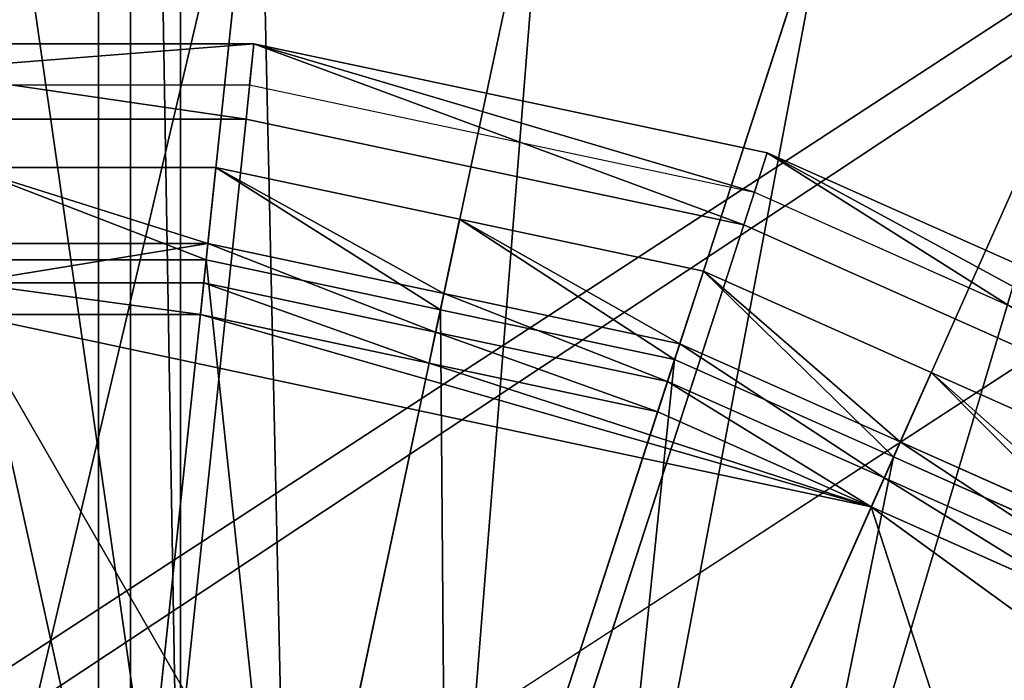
# Model space of a CAD drawing. Extents: x 0 to 31, y 0 to 21.2.
# Tile 549 of 574: x 25.601 to 26.378, y 17.318 to 17.84. Entities that reach past the tile are written whole.
import ezdxf

# ---------------------------------------------------------------- set-up
doc = ezdxf.new("R2010")
doc.units = 0
doc.header["$MEASUREMENT"] = 0
doc.layers.get('0').update_dxf_attribs({"color": 13, "linetype": 'CONTINUOUS'})
for name, color, linetype in [('CAST_IRON', 250, 'CONTINUOUS'), ('GALVANIZED_METAL', 252, 'CONTINUOUS'), ('GRATES', 250, 'CONTINUOUS'), ('STAINLESS_STEEL', 252, 'CONTINUOUS')]:
    doc.layers.add(name, color=color, linetype=linetype)

# ---------------------------------------------------------------- blocks, each defined once
blk = doc.blocks.new('NGM5058UC_TRADECAD_DXF')
at = {"layer": 'CAST_IRON', "color": 0}
for p, q in [((10.1441, 8.56815, -0.18725), (10.144, 2.72625, -0.18725)), ((10.1441, 8.56815, -0.18725), (10.144, 2.72625, -0.18725)), ((10.2667, 7.19885, 0.92545), (9.8524, 7.19885, 0.92545)), ((10.2667, 7.19885, 0.92545), (9.8524, 7.19885, 0.92545)), ((10.2667, 7.19885, 0.92545), (10.2605, 7.13935, 1.06005)), ((10.2667, 7.19885, 0.92545), (10.2605, 7.13935, 1.06005)), ((10.2633, 7.16625, 0.92545), (10.2667, 7.19885, 0.92545)), ((10.2633, 7.16625, 0.92545), (10.2667, 7.19885, 0.92545)), ((10.6719, 7.11265, 0.92545), (10.2667, 7.19885, 0.92545)), ((10.6719, 7.11265, 0.92545), (10.2667, 7.19885, 0.92545)), ((9.8559, 7.16625, 0.92545), (10.2633, 7.16625, 0.92545)), ((10.2633, 7.16625, 0.92545), (10.6618, 7.08155, 0.92545)), ((9.8587, 7.13935, 1.06005), (10.2605, 7.13935, 1.06005)), ((9.8587, 7.13935, 1.06005), (10.2605, 7.13935, 1.06005)), ((10.2605, 7.13935, 1.06005), (10.0596, 5.22805, 1.06005)), ((10.2605, 7.13935, 1.06005), (10.0596, 5.22805, 1.06005)), ((10.2605, 7.13935, 1.06005), (10.6535, 7.05585, 1.06005)), ((10.2605, 7.13935, 1.06005), (10.6535, 7.05585, 1.06005)), ((10.6719, 7.11265, 0.92545), (10.6535, 7.05585, 1.06005)), ((10.6719, 7.11265, 0.92545), (10.6535, 7.05585, 1.06005)), ((10.6618, 7.08155, 0.92545), (10.6719, 7.11265, 0.92545)), ((10.6618, 7.08155, 0.92545), (10.6719, 7.11265, 0.92545)), ((11.0504, 6.94415, 0.92545), (10.6719, 7.11265, 0.92545)), ((11.0504, 6.94415, 0.92545), (10.6719, 7.11265, 0.92545)), ((10.6618, 7.08155, 0.92545), (11.034, 6.91575, 0.92545)), ((10.6535, 7.05585, 1.06005), (10.0596, 5.22805, 1.06005)), ((10.6535, 7.05585, 1.06005), (10.0596, 5.22805, 1.06005)), ((10.6535, 7.05585, 1.06005), (11.0205, 6.89245, 1.06005)), ((10.6535, 7.05585, 1.06005), (11.0205, 6.89245, 1.06005))]:
    blk.add_line(p, q, dxfattribs=at)
at = {"layer": 'GALVANIZED_METAL', "color": 0}
for p, q in [((14.216, 9.40775, -1.89865), (-14.3866, -9.24295, -1.89865)), ((14.216, 9.40775, -1.89865), (-14.3866, -9.24295, -1.89865)), ((-14.2165, -9.41305, -1.89865), (14.386, 9.23775, -1.89865)), ((-14.2165, -9.41305, -1.89865), (14.386, 9.23775, -1.89865))]:
    blk.add_line(p, q, dxfattribs=at)
at = {"layer": 'GRATES', "color": 0}
for p, q in [((10.1692, 6.42475, 1.85155), (10.1692, 8.72995, 1.85155)), ((10.1692, 6.42475, 1.85155), (10.1692, 8.72995, 1.85155)), ((10.2087, 6.42475, 1.46245), (10.2087, 8.72995, 1.46245)), ((10.2087, 6.42475, 1.46245), (10.2087, 8.72995, 1.46245))]:
    blk.add_line(p, q, dxfattribs=at)
at = {"layer": 'STAINLESS_STEEL', "color": 0}
for p, q in [((10.2711, 7.42835, 0.17945), (10.1681, 6.44835, 0.17945)), ((10.2711, 7.42835, 0.17945), (10.1681, 6.44835, 0.17945)), ((10.4971, 7.38025, 0.17945), (10.2934, 6.42175, 0.17945)), ((10.4971, 7.38025, 0.17945), (10.2934, 6.42175, 0.17945)), ((10.7232, 7.33225, 0.17945), (10.4186, 6.39505, 0.17945)), ((10.7232, 7.33225, 0.17945), (10.4186, 6.39505, 0.17945)), ((10.9343, 7.23825, 0.17945), (10.5357, 6.34295, 0.17945)), ((10.9343, 7.23825, 0.17945), (10.5357, 6.34295, 0.17945)), ((10.2367, 7.10115, 0.38625), (10.04, 7.10115, 0.38625)), ((10.2367, 7.10115, 0.38625), (10.04, 7.10115, 0.38625)), ((10.2367, 7.10115, 0.38625), (10.229, 7.02825, 0.33075)), ((10.2367, 7.10115, 0.38625), (10.229, 7.02825, 0.33075)), ((10.2304, 7.04125, 0.69075), (10.2367, 7.10115, 0.38625)), ((10.2304, 7.04125, 0.69075), (10.2367, 7.10115, 0.38625)), ((10.4291, 7.06025, 0.38625), (10.2367, 7.10115, 0.38625)), ((10.4291, 7.06025, 0.38625), (10.2367, 7.10115, 0.38625)), ((10.4291, 7.06025, 0.38625), (10.4139, 6.98895, 0.33075)), ((10.4291, 7.06025, 0.38625), (10.4139, 6.98895, 0.33075)), ((10.4166, 7.00165, 0.69075), (10.4291, 7.06025, 0.38625)), ((10.4166, 7.00165, 0.69075), (10.4291, 7.06025, 0.38625)), ((10.6215, 7.01935, 0.38625), (10.4291, 7.06025, 0.38625)), ((10.6215, 7.01935, 0.38625), (10.4291, 7.06025, 0.38625)), ((10.2304, 7.04125, 0.69075), (10.04, 7.04125, 0.69075)), ((10.2304, 7.04125, 0.69075), (10.04, 7.04125, 0.69075)), ((10.2271, 7.01005, 0.69075), (10.2304, 7.04125, 0.69075)), ((10.2271, 7.01005, 0.69075), (10.2304, 7.04125, 0.69075)), ((10.4166, 7.00165, 0.69075), (10.2304, 7.04125, 0.69075)), ((10.4166, 7.00165, 0.69075), (10.2304, 7.04125, 0.69075)), ((10.229, 7.02825, 0.33075), (10.04, 7.02825, 0.33075)), ((10.229, 7.02825, 0.33075), (10.04, 7.02825, 0.33075)), ((10.1681, 6.44835, 0.31285), (10.229, 7.02825, 0.33075)), ((10.1681, 6.44835, 0.31285), (10.229, 7.02825, 0.33075)), ((10.4139, 6.98895, 0.33075), (10.229, 7.02825, 0.33075)), ((10.4139, 6.98895, 0.33075), (10.229, 7.02825, 0.33075)), ((10.6215, 7.01935, 0.38625), (10.5988, 6.94965, 0.33075)), ((10.6215, 7.01935, 0.38625), (10.5988, 6.94965, 0.33075)), ((10.6029, 6.96205, 0.69075), (10.6215, 7.01935, 0.38625)), ((10.6029, 6.96205, 0.69075), (10.6215, 7.01935, 0.38625)), ((10.8012, 6.93935, 0.38625), (10.6215, 7.01935, 0.38625)), ((10.8012, 6.93935, 0.38625), (10.6215, 7.01935, 0.38625)), ((10.04, 7.01005, 0.75865), (10.2271, 7.01005, 0.75865)), ((10.04, 7.01005, 0.75865), (10.2271, 7.01005, 0.75865)), ((10.04, 7.01005, 0.69075), (10.2271, 7.01005, 0.69075)), ((10.04, 7.01005, 0.69075), (10.2271, 7.01005, 0.69075)), ((10.2245, 6.98515, 0.92485), (10.2271, 7.01005, 0.75865)), ((10.2245, 6.98515, 0.92485), (10.2271, 7.01005, 0.75865)), ((10.2271, 7.01005, 0.75865), (10.4101, 6.97115, 0.75865)), ((10.2271, 7.01005, 0.75865), (10.4101, 6.97115, 0.75865)), ((10.2271, 7.01005, 0.75865), (10.2271, 7.01005, 0.69075)), ((10.2271, 7.01005, 0.69075), (10.4101, 6.97115, 0.69075)), ((10.2271, 7.01005, 0.75865), (10.2271, 7.01005, 0.69075)), ((10.2271, 7.01005, 0.69075), (10.4101, 6.97115, 0.69075)), ((10.4101, 6.97115, 0.69075), (10.4166, 7.00165, 0.69075)), ((10.4101, 6.97115, 0.69075), (10.4166, 7.00165, 0.69075)), ((10.6029, 6.96205, 0.69075), (10.4166, 7.00165, 0.69075)), ((10.6029, 6.96205, 0.69075), (10.4166, 7.00165, 0.69075)), ((10.2934, 6.42175, 0.31285), (10.4139, 6.98895, 0.33075)), ((10.2934, 6.42175, 0.31285), (10.4139, 6.98895, 0.33075)), ((10.5988, 6.94965, 0.33075), (10.4139, 6.98895, 0.33075)), ((10.5988, 6.94965, 0.33075), (10.4139, 6.98895, 0.33075)), ((10.754, 6.83335, 0.92485), (10.04, 6.98515, 0.92485)), ((10.04, 6.98515, 0.92485), (10.2245, 6.98515, 0.92485)), ((10.754, 6.83335, 0.92485), (10.04, 6.98515, 0.92485)), ((10.04, 6.98515, 0.92485), (10.2245, 6.98515, 0.92485)), ((10.2245, 6.98515, 0.92485), (10.405, 6.94675, 0.92485)), ((10.2245, 6.98515, 0.92485), (10.405, 6.94675, 0.92485)), ((10.405, 6.94675, 0.92485), (10.4101, 6.97115, 0.75865)), ((10.405, 6.94675, 0.92485), (10.4101, 6.97115, 0.75865)), ((10.4101, 6.97115, 0.75865), (10.5932, 6.93225, 0.75865)), ((10.4101, 6.97115, 0.75865), (10.5932, 6.93225, 0.75865)), ((10.4101, 6.97115, 0.75865), (10.4101, 6.97115, 0.69075)), ((10.4101, 6.97115, 0.69075), (10.5932, 6.93225, 0.69075)), ((10.4101, 6.97115, 0.75865), (10.4101, 6.97115, 0.69075)), ((10.4101, 6.97115, 0.69075), (10.5932, 6.93225, 0.69075)), ((10.5932, 6.93225, 0.69075), (10.6029, 6.96205, 0.69075)), ((10.5932, 6.93225, 0.69075), (10.6029, 6.96205, 0.69075)), ((10.7768, 6.88465, 0.69075), (10.6029, 6.96205, 0.69075)), ((10.7768, 6.88465, 0.69075), (10.6029, 6.96205, 0.69075)), ((10.4186, 6.39505, 0.31285), (10.5988, 6.94965, 0.33075)), ((10.4186, 6.39505, 0.31285), (10.5988, 6.94965, 0.33075)), ((10.7715, 6.87275, 0.33075), (10.5988, 6.94965, 0.33075)), ((10.7715, 6.87275, 0.33075), (10.5988, 6.94965, 0.33075)), ((10.405, 6.94675, 0.92485), (10.754, 6.83335, 0.92485)), ((10.405, 6.94675, 0.92485), (10.754, 6.83335, 0.92485)), ((10.405, 6.94675, 0.92485), (10.5854, 6.90845, 0.92485)), ((10.405, 6.94675, 0.92485), (10.5854, 6.90845, 0.92485)), ((10.5854, 6.90845, 0.92485), (10.5932, 6.93225, 0.75865)), ((10.5854, 6.90845, 0.92485), (10.5932, 6.93225, 0.75865)), ((10.5932, 6.93225, 0.75865), (10.7642, 6.85615, 0.75865)), ((10.5932, 6.93225, 0.75865), (10.7642, 6.85615, 0.75865)), ((10.5932, 6.93225, 0.75865), (10.5932, 6.93225, 0.69075)), ((10.5932, 6.93225, 0.69075), (10.7642, 6.85615, 0.69075)), ((10.5932, 6.93225, 0.75865), (10.5932, 6.93225, 0.69075)), ((10.5932, 6.93225, 0.69075), (10.7642, 6.85615, 0.69075)), ((10.8012, 6.93935, 0.38625), (10.7715, 6.87275, 0.33075)), ((10.8012, 6.93935, 0.38625), (10.7715, 6.87275, 0.33075)), ((10.7768, 6.88465, 0.69075), (10.8012, 6.93935, 0.38625)), ((10.7768, 6.88465, 0.69075), (10.8012, 6.93935, 0.38625)), ((10.9809, 6.85935, 0.38625), (10.8012, 6.93935, 0.38625)), ((10.9809, 6.85935, 0.38625), (10.8012, 6.93935, 0.38625)), ((10.5854, 6.90845, 0.92485), (10.754, 6.83335, 0.92485)), ((10.5854, 6.90845, 0.92485), (10.754, 6.83335, 0.92485)), ((10.7642, 6.85615, 0.69075), (10.7768, 6.88465, 0.69075)), ((10.7642, 6.85615, 0.69075), (10.7768, 6.88465, 0.69075)), ((10.9508, 6.80715, 0.69075), (10.7768, 6.88465, 0.69075)), ((10.9508, 6.80715, 0.69075), (10.7768, 6.88465, 0.69075)), ((10.5357, 6.34295, 0.31285), (10.7715, 6.87275, 0.33075)), ((10.5357, 6.34295, 0.31285), (10.7715, 6.87275, 0.33075)), ((10.9442, 6.79585, 0.33075), (10.7715, 6.87275, 0.33075)), ((10.9442, 6.79585, 0.33075), (10.7715, 6.87275, 0.33075)), ((10.754, 6.83335, 0.92485), (10.7642, 6.85615, 0.75865)), ((10.754, 6.83335, 0.92485), (10.7642, 6.85615, 0.75865)), ((10.7642, 6.85615, 0.75865), (10.9351, 6.78005, 0.75865)), ((10.7642, 6.85615, 0.75865), (10.9351, 6.78005, 0.75865)), ((10.7642, 6.85615, 0.75865), (10.7642, 6.85615, 0.69075)), ((10.7642, 6.85615, 0.69075), (10.9351, 6.78005, 0.69075)), ((10.7642, 6.85615, 0.75865), (10.7642, 6.85615, 0.69075)), ((10.7642, 6.85615, 0.69075), (10.9351, 6.78005, 0.69075)), ((11.3446, 6.40425, 0.92485), (10.754, 6.83335, 0.92485)), ((10.754, 6.83335, 0.92485), (10.9226, 6.75835, 0.92485)), ((11.5603, 4.35185, 0.92485), (10.754, 6.83335, 0.92485)), ((11.3446, 6.40425, 0.92485), (10.754, 6.83335, 0.92485)), ((11.5603, 4.35185, 0.92485), (10.754, 6.83335, 0.92485)), ((10.754, 6.83335, 0.92485), (10.9226, 6.75835, 0.92485))]:
    blk.add_line(p, q, dxfattribs=at)
at = {"layer": 'CAST_IRON', "color": 0}
mesh = blk.add_polyface(dxfattribs=at)
corners = [(10.1441, 8.56815, -0.18725), (13.553, 2.72605, -0.18725), (10.144, 2.72625, -0.18725), (13.553, 8.58075, -0.18725)]
mesh.append_faces([[corners[k] for k in face] for face in [(0, 1, 2), (1, 0, 3)]], dxfattribs={"vtx0": -1, "color": 0})
mesh = blk.add_polyface(dxfattribs=at)
corners = [(10.1441, 8.56815, -0.18725), (7.5831, 2.72605, -0.18725), (7.5831, 8.55555, -0.18725), (10.144, 2.72625, -0.18725)]
mesh.append_faces([[corners[k] for k in face] for face in [(0, 1, 2), (1, 0, 3)]], dxfattribs={"vtx0": -1, "color": 0})
mesh = blk.add_polyface(dxfattribs=at)
corners = [(9.8559, 7.16625, 0.92545), (10.2667, 7.19885, 0.92545), (9.8524, 7.19885, 0.92545), (10.2633, 7.16625, 0.92545)]
mesh.append_faces([[corners[k] for k in face] for face in [(0, 1, 2), (1, 0, 3)]], dxfattribs={"vtx0": -1, "color": 0})
mesh = blk.add_polyface(dxfattribs=at)
corners = [(10.2605, 7.13935, 1.06005), (9.8524, 7.19885, 0.92545), (10.2667, 7.19885, 0.92545), (9.8587, 7.13935, 1.06005)]
mesh.append_faces([[corners[k] for k in face] for face in [(0, 1, 2), (1, 0, 3)]], dxfattribs={"vtx0": -1, "color": 0})
mesh = blk.add_polyface(dxfattribs=at)
corners = [(10.6535, 7.05585, 1.06005), (10.2667, 7.19885, 0.92545), (10.6719, 7.11265, 0.92545), (10.2605, 7.13935, 1.06005)]
mesh.append_faces([[corners[k] for k in face] for face in [(0, 1, 2), (1, 0, 3)]], dxfattribs={"vtx0": -1, "color": 0})
mesh = blk.add_polyface(dxfattribs=at)
corners = [(10.6618, 7.08155, 0.92545), (10.2667, 7.19885, 0.92545), (10.2633, 7.16625, 0.92545), (10.6719, 7.11265, 0.92545)]
mesh.append_faces([[corners[k] for k in face] for face in [(0, 1, 2), (1, 0, 3)]], dxfattribs={"vtx0": -1, "color": 0})
mesh = blk.add_polyface(dxfattribs=at)
corners = [(10.2605, 7.13935, 1.06005), (10.0596, 5.22805, 1.06005), (9.8587, 7.13935, 1.06005)]
mesh.append_faces([[corners[k] for k in face] for face in [(0, 1, 2)]], dxfattribs={"color": 0})
mesh = blk.add_polyface(dxfattribs=at)
corners = [(10.6535, 7.05585, 1.06005), (10.0596, 5.22805, 1.06005), (10.2605, 7.13935, 1.06005)]
mesh.append_faces([[corners[k] for k in face] for face in [(0, 1, 2)]], dxfattribs={"color": 0})
mesh = blk.add_polyface(dxfattribs=at)
corners = [(11.0205, 6.89245, 1.06005), (10.6719, 7.11265, 0.92545), (11.0504, 6.94415, 0.92545), (10.6535, 7.05585, 1.06005)]
mesh.append_faces([[corners[k] for k in face] for face in [(0, 1, 2), (1, 0, 3)]], dxfattribs={"vtx0": -1, "color": 0})
mesh = blk.add_polyface(dxfattribs=at)
corners = [(11.034, 6.91575, 0.92545), (10.6719, 7.11265, 0.92545), (10.6618, 7.08155, 0.92545), (11.0504, 6.94415, 0.92545)]
mesh.append_faces([[corners[k] for k in face] for face in [(0, 1, 2), (1, 0, 3)]], dxfattribs={"vtx0": -1, "color": 0})
mesh = blk.add_polyface(dxfattribs=at)
corners = [(11.0205, 6.89245, 1.06005), (10.0596, 5.22805, 1.06005), (10.6535, 7.05585, 1.06005)]
mesh.append_faces([[corners[k] for k in face] for face in [(0, 1, 2)]], dxfattribs={"color": 0})
mesh = blk.add_polyface(dxfattribs=at)
corners = [(11.3456, 6.65625, 1.06005), (10.0596, 5.22805, 1.06005), (11.0205, 6.89245, 1.06005)]
mesh.append_faces([[corners[k] for k in face] for face in [(0, 1, 2)]], dxfattribs={"color": 0})
at = {"layer": 'GALVANIZED_METAL', "color": 0}
mesh = blk.add_polyface(dxfattribs=at)
corners = [(-14.2165, -9.41305, -1.89865), (14.216, 9.40775, -1.89865), (-14.3866, -9.24295, -1.89865), (14.386, 9.23775, -1.89865)]
mesh.append_faces([[corners[k] for k in face] for face in [(0, 1, 2), (1, 0, 3)]], dxfattribs={"vtx0": -1, "color": 0})
mesh = blk.add_polyface(dxfattribs=at)
corners = [(14.216, 9.40775, -1.89865), (-14.2165, 9.40775, -1.89865), (-14.3866, -9.24295, -1.89865)]
mesh.append_faces([[corners[k] for k in face] for face in [(0, 1, 2)]], dxfattribs={"color": 0})
mesh = blk.add_polyface(dxfattribs=at)
corners = [(14.386, 9.23775, -1.89865), (-14.2165, -9.41305, -1.89865), (14.2159, -9.41295, -1.89865)]
mesh.append_faces([[corners[k] for k in face] for face in [(0, 1, 2)]], dxfattribs={"color": 0})
at = {"layer": 'GRATES', "color": 0}
mesh = blk.add_polyface(dxfattribs=at)
corners = [(10.2087, 6.42475, 1.46245), (9.8781, 8.72995, 1.46245), (9.8781, 6.42475, 1.46245), (10.2087, 8.72995, 1.46245)]
mesh.append_faces([[corners[k] for k in face] for face in [(0, 1, 2), (1, 0, 3)]], dxfattribs={"vtx0": -1, "color": 0})
mesh = blk.add_polyface(dxfattribs=at)
corners = [(10.1692, 8.72995, 1.85155), (9.9177, 6.42475, 1.85155), (9.9177, 8.72995, 1.85155), (10.1692, 6.42475, 1.85155)]
mesh.append_faces([[corners[k] for k in face] for face in [(0, 1, 2), (1, 0, 3)]], dxfattribs={"vtx0": -1, "color": 0})
mesh = blk.add_polyface(dxfattribs=at)
corners = [(10.1692, 8.72995, 1.85155), (10.2087, 6.42475, 1.46245), (10.1692, 6.42475, 1.85155), (10.2087, 8.72995, 1.46245)]
mesh.append_faces([[corners[k] for k in face] for face in [(0, 1, 2), (1, 0, 3)]], dxfattribs={"vtx0": -1, "color": 0})
at = {"layer": 'STAINLESS_STEEL', "color": 0}
mesh = blk.add_polyface(dxfattribs=at)
corners = [(10.2711, 7.42835, 0.17945), (10.04, 6.44835, 0.17945), (10.04, 7.42835, 0.17945), (10.1681, 6.44835, 0.17945)]
mesh.append_faces([[corners[k] for k in face] for face in [(0, 1, 2), (1, 0, 3)]], dxfattribs={"vtx0": -1, "color": 0})
mesh = blk.add_polyface(dxfattribs=at)
corners = [(10.2711, 7.42835, 0.17945), (10.2934, 6.42175, 0.17945), (10.1681, 6.44835, 0.17945), (10.4971, 7.38025, 0.17945)]
mesh.append_faces([[corners[k] for k in face] for face in [(0, 1, 2), (1, 0, 3)]], dxfattribs={"vtx0": -1, "color": 0})
mesh = blk.add_polyface(dxfattribs=at)
corners = [(10.4971, 7.38025, 0.17945), (10.4186, 6.39505, 0.17945), (10.2934, 6.42175, 0.17945), (10.7232, 7.33225, 0.17945)]
mesh.append_faces([[corners[k] for k in face] for face in [(0, 1, 2), (1, 0, 3)]], dxfattribs={"vtx0": -1, "color": 0})
mesh = blk.add_polyface(dxfattribs=at)
corners = [(10.7232, 7.33225, 0.17945), (10.5357, 6.34295, 0.17945), (10.4186, 6.39505, 0.17945), (10.9343, 7.23825, 0.17945)]
mesh.append_faces([[corners[k] for k in face] for face in [(0, 1, 2), (1, 0, 3)]], dxfattribs={"vtx0": -1, "color": 0})
mesh = blk.add_polyface(dxfattribs=at)
corners = [(10.9343, 7.23825, 0.17945), (10.6527, 6.29085, 0.17945), (10.5357, 6.34295, 0.17945), (11.1454, 7.14425, 0.17945)]
mesh.append_faces([[corners[k] for k in face] for face in [(0, 1, 2), (1, 0, 3)]], dxfattribs={"vtx0": -1, "color": 0})
mesh = blk.add_polyface(dxfattribs=at)
corners = [(11.1454, 7.14425, 0.17945), (10.7563, 6.21555, 0.17945), (10.6527, 6.29085, 0.17945), (11.3324, 7.00845, 0.17945)]
mesh.append_faces([[corners[k] for k in face] for face in [(0, 1, 2), (1, 0, 3)]], dxfattribs={"vtx0": -1, "color": 0})
mesh = blk.add_polyface(dxfattribs=at)
corners = [(10.229, 7.02825, 0.33075), (10.04, 7.10115, 0.38625), (10.04, 7.02825, 0.33075), (10.2367, 7.10115, 0.38625)]
mesh.append_faces([[corners[k] for k in face] for face in [(0, 1, 2), (1, 0, 3)]], dxfattribs={"vtx0": -1, "color": 0})
mesh = blk.add_polyface(dxfattribs=at)
corners = [(10.2304, 7.04125, 0.69075), (10.04, 7.10115, 0.38625), (10.2367, 7.10115, 0.38625), (10.04, 7.04125, 0.69075)]
mesh.append_faces([[corners[k] for k in face] for face in [(0, 1, 2), (1, 0, 3)]], dxfattribs={"vtx0": -1, "color": 0})
mesh = blk.add_polyface(dxfattribs=at)
corners = [(10.4139, 6.98895, 0.33075), (10.2367, 7.10115, 0.38625), (10.229, 7.02825, 0.33075), (10.4291, 7.06025, 0.38625)]
mesh.append_faces([[corners[k] for k in face] for face in [(0, 1, 2), (1, 0, 3)]], dxfattribs={"vtx0": -1, "color": 0})
mesh = blk.add_polyface(dxfattribs=at)
corners = [(10.4166, 7.00165, 0.69075), (10.2367, 7.10115, 0.38625), (10.4291, 7.06025, 0.38625), (10.2304, 7.04125, 0.69075)]
mesh.append_faces([[corners[k] for k in face] for face in [(0, 1, 2), (1, 0, 3)]], dxfattribs={"vtx0": -1, "color": 0})
mesh = blk.add_polyface(dxfattribs=at)
corners = [(10.5988, 6.94965, 0.33075), (10.4291, 7.06025, 0.38625), (10.4139, 6.98895, 0.33075), (10.6215, 7.01935, 0.38625)]
mesh.append_faces([[corners[k] for k in face] for face in [(0, 1, 2), (1, 0, 3)]], dxfattribs={"vtx0": -1, "color": 0})
mesh = blk.add_polyface(dxfattribs=at)
corners = [(10.6029, 6.96205, 0.69075), (10.4291, 7.06025, 0.38625), (10.6215, 7.01935, 0.38625), (10.4166, 7.00165, 0.69075)]
mesh.append_faces([[corners[k] for k in face] for face in [(0, 1, 2), (1, 0, 3)]], dxfattribs={"vtx0": -1, "color": 0})
mesh = blk.add_polyface(dxfattribs=at)
corners = [(10.2304, 7.04125, 0.69075), (10.04, 7.01005, 0.69075), (10.04, 7.04125, 0.69075), (10.2271, 7.01005, 0.69075)]
mesh.append_faces([[corners[k] for k in face] for face in [(0, 1, 2), (1, 0, 3)]], dxfattribs={"vtx0": -1, "color": 0})
mesh = blk.add_polyface(dxfattribs=at)
corners = [(10.2304, 7.04125, 0.69075), (10.4101, 6.97115, 0.69075), (10.2271, 7.01005, 0.69075), (10.4166, 7.00165, 0.69075)]
mesh.append_faces([[corners[k] for k in face] for face in [(0, 1, 2), (1, 0, 3)]], dxfattribs={"vtx0": -1, "color": 0})
mesh = blk.add_polyface(dxfattribs=at)
corners = [(10.1681, 6.44835, 0.31285), (10.04, 7.02825, 0.33075), (10.04, 6.44835, 0.31285), (10.229, 7.02825, 0.33075)]
mesh.append_faces([[corners[k] for k in face] for face in [(0, 1, 2), (1, 0, 3)]], dxfattribs={"vtx0": -1, "color": 0})
mesh = blk.add_polyface(dxfattribs=at)
corners = [(10.2934, 6.42175, 0.31285), (10.229, 7.02825, 0.33075), (10.1681, 6.44835, 0.31285), (10.4139, 6.98895, 0.33075)]
mesh.append_faces([[corners[k] for k in face] for face in [(0, 1, 2), (1, 0, 3)]], dxfattribs={"vtx0": -1, "color": 0})
mesh = blk.add_polyface(dxfattribs=at)
corners = [(10.7715, 6.87275, 0.33075), (10.6215, 7.01935, 0.38625), (10.5988, 6.94965, 0.33075), (10.8012, 6.93935, 0.38625)]
mesh.append_faces([[corners[k] for k in face] for face in [(0, 1, 2), (1, 0, 3)]], dxfattribs={"vtx0": -1, "color": 0})
mesh = blk.add_polyface(dxfattribs=at)
corners = [(10.7768, 6.88465, 0.69075), (10.6215, 7.01935, 0.38625), (10.8012, 6.93935, 0.38625), (10.6029, 6.96205, 0.69075)]
mesh.append_faces([[corners[k] for k in face] for face in [(0, 1, 2), (1, 0, 3)]], dxfattribs={"vtx0": -1, "color": 0})
mesh = blk.add_polyface(dxfattribs=at)
corners = [(10.2245, 6.98515, 0.92485), (10.04, 7.01005, 0.75865), (10.2271, 7.01005, 0.75865), (10.04, 6.98515, 0.92485)]
mesh.append_faces([[corners[k] for k in face] for face in [(0, 1, 2), (1, 0, 3)]], dxfattribs={"vtx0": -1, "color": 0})
mesh = blk.add_polyface(dxfattribs=at)
corners = [(10.2271, 7.01005, 0.75865), (10.04, 7.01005, 0.69075), (10.2271, 7.01005, 0.69075), (10.04, 7.01005, 0.75865)]
mesh.append_faces([[corners[k] for k in face] for face in [(0, 1, 2), (1, 0, 3)]], dxfattribs={"vtx0": -1, "color": 0})
mesh = blk.add_polyface(dxfattribs=at)
corners = [(10.405, 6.94675, 0.92485), (10.2271, 7.01005, 0.75865), (10.4101, 6.97115, 0.75865), (10.2245, 6.98515, 0.92485)]
mesh.append_faces([[corners[k] for k in face] for face in [(0, 1, 2), (1, 0, 3)]], dxfattribs={"vtx0": -1, "color": 0})
mesh = blk.add_polyface(dxfattribs=at)
corners = [(10.4101, 6.97115, 0.75865), (10.2271, 7.01005, 0.69075), (10.4101, 6.97115, 0.69075), (10.2271, 7.01005, 0.75865)]
mesh.append_faces([[corners[k] for k in face] for face in [(0, 1, 2), (1, 0, 3)]], dxfattribs={"vtx0": -1, "color": 0})
mesh = blk.add_polyface(dxfattribs=at)
corners = [(11.3324, 7.00845, 0.17945), (10.86, 6.14025, 0.17945), (10.7563, 6.21555, 0.17945), (11.5193, 6.87255, 0.17945)]
mesh.append_faces([[corners[k] for k in face] for face in [(0, 1, 2), (1, 0, 3)]], dxfattribs={"vtx0": -1, "color": 0})
mesh = blk.add_polyface(dxfattribs=at)
corners = [(10.4166, 7.00165, 0.69075), (10.5932, 6.93225, 0.69075), (10.4101, 6.97115, 0.69075), (10.6029, 6.96205, 0.69075)]
mesh.append_faces([[corners[k] for k in face] for face in [(0, 1, 2), (1, 0, 3)]], dxfattribs={"vtx0": -1, "color": 0})
mesh = blk.add_polyface(dxfattribs=at)
corners = [(10.4186, 6.39505, 0.31285), (10.4139, 6.98895, 0.33075), (10.2934, 6.42175, 0.31285), (10.5988, 6.94965, 0.33075)]
mesh.append_faces([[corners[k] for k in face] for face in [(0, 1, 2), (1, 0, 3)]], dxfattribs={"vtx0": -1, "color": 0})
mesh = blk.add_polyface(dxfattribs=at)
corners = [(10.04, 6.98515, 0.92485), (11.5603, 4.35185, 0.92485), (9.3259, 6.83335, 0.92485), (10.754, 6.83335, 0.92485)]
mesh.append_faces([[corners[k] for k in face] for face in [(0, 1, 2), (1, 0, 3)]], dxfattribs={"vtx0": -1, "color": 0})
mesh = blk.add_polyface(dxfattribs=at)
corners = [(10.2245, 6.98515, 0.92485), (10.754, 6.83335, 0.92485), (10.04, 6.98515, 0.92485), (10.405, 6.94675, 0.92485)]
mesh.append_faces([[corners[k] for k in face] for face in [(0, 1, 2), (1, 0, 3)]], dxfattribs={"vtx0": -1, "color": 0})
mesh = blk.add_polyface(dxfattribs=at)
corners = [(10.5854, 6.90845, 0.92485), (10.4101, 6.97115, 0.75865), (10.5932, 6.93225, 0.75865), (10.405, 6.94675, 0.92485)]
mesh.append_faces([[corners[k] for k in face] for face in [(0, 1, 2), (1, 0, 3)]], dxfattribs={"vtx0": -1, "color": 0})
mesh = blk.add_polyface(dxfattribs=at)
corners = [(10.5932, 6.93225, 0.75865), (10.4101, 6.97115, 0.69075), (10.5932, 6.93225, 0.69075), (10.4101, 6.97115, 0.75865)]
mesh.append_faces([[corners[k] for k in face] for face in [(0, 1, 2), (1, 0, 3)]], dxfattribs={"vtx0": -1, "color": 0})
mesh = blk.add_polyface(dxfattribs=at)
corners = [(10.6029, 6.96205, 0.69075), (10.7642, 6.85615, 0.69075), (10.5932, 6.93225, 0.69075), (10.7768, 6.88465, 0.69075)]
mesh.append_faces([[corners[k] for k in face] for face in [(0, 1, 2), (1, 0, 3)]], dxfattribs={"vtx0": -1, "color": 0})
mesh = blk.add_polyface(dxfattribs=at)
corners = [(10.5357, 6.34295, 0.31285), (10.5988, 6.94965, 0.33075), (10.4186, 6.39505, 0.31285), (10.7715, 6.87275, 0.33075)]
mesh.append_faces([[corners[k] for k in face] for face in [(0, 1, 2), (1, 0, 3)]], dxfattribs={"vtx0": -1, "color": 0})
mesh = blk.add_polyface(dxfattribs=at)
corners = [(10.754, 6.83335, 0.92485), (10.405, 6.94675, 0.92485), (10.5854, 6.90845, 0.92485)]
mesh.append_faces([[corners[k] for k in face] for face in [(0, 1, 2)]], dxfattribs={"color": 0})
mesh = blk.add_polyface(dxfattribs=at)
corners = [(10.754, 6.83335, 0.92485), (10.5932, 6.93225, 0.75865), (10.7642, 6.85615, 0.75865), (10.5854, 6.90845, 0.92485)]
mesh.append_faces([[corners[k] for k in face] for face in [(0, 1, 2), (1, 0, 3)]], dxfattribs={"vtx0": -1, "color": 0})
mesh = blk.add_polyface(dxfattribs=at)
corners = [(10.7642, 6.85615, 0.75865), (10.5932, 6.93225, 0.69075), (10.7642, 6.85615, 0.69075), (10.5932, 6.93225, 0.75865)]
mesh.append_faces([[corners[k] for k in face] for face in [(0, 1, 2), (1, 0, 3)]], dxfattribs={"vtx0": -1, "color": 0})
mesh = blk.add_polyface(dxfattribs=at)
corners = [(10.9442, 6.79585, 0.33075), (10.8012, 6.93935, 0.38625), (10.7715, 6.87275, 0.33075), (10.9809, 6.85935, 0.38625)]
mesh.append_faces([[corners[k] for k in face] for face in [(0, 1, 2), (1, 0, 3)]], dxfattribs={"vtx0": -1, "color": 0})
mesh = blk.add_polyface(dxfattribs=at)
corners = [(10.9508, 6.80715, 0.69075), (10.8012, 6.93935, 0.38625), (10.9809, 6.85935, 0.38625), (10.7768, 6.88465, 0.69075)]
mesh.append_faces([[corners[k] for k in face] for face in [(0, 1, 2), (1, 0, 3)]], dxfattribs={"vtx0": -1, "color": 0})
mesh = blk.add_polyface(dxfattribs=at)
corners = [(10.7768, 6.88465, 0.69075), (10.9351, 6.78005, 0.69075), (10.7642, 6.85615, 0.69075), (10.9508, 6.80715, 0.69075)]
mesh.append_faces([[corners[k] for k in face] for face in [(0, 1, 2), (1, 0, 3)]], dxfattribs={"vtx0": -1, "color": 0})
mesh = blk.add_polyface(dxfattribs=at)
corners = [(10.6527, 6.29085, 0.31285), (10.7715, 6.87275, 0.33075), (10.5357, 6.34295, 0.31285), (10.9442, 6.79585, 0.33075)]
mesh.append_faces([[corners[k] for k in face] for face in [(0, 1, 2), (1, 0, 3)]], dxfattribs={"vtx0": -1, "color": 0})
mesh = blk.add_polyface(dxfattribs=at)
corners = [(10.9226, 6.75835, 0.92485), (10.7642, 6.85615, 0.75865), (10.9351, 6.78005, 0.75865), (10.754, 6.83335, 0.92485)]
mesh.append_faces([[corners[k] for k in face] for face in [(0, 1, 2), (1, 0, 3)]], dxfattribs={"vtx0": -1, "color": 0})
mesh = blk.add_polyface(dxfattribs=at)
corners = [(10.9351, 6.78005, 0.75865), (10.7642, 6.85615, 0.69075), (10.9351, 6.78005, 0.69075), (10.7642, 6.85615, 0.75865)]
mesh.append_faces([[corners[k] for k in face] for face in [(0, 1, 2), (1, 0, 3)]], dxfattribs={"vtx0": -1, "color": 0})
mesh = blk.add_polyface(dxfattribs=at)
corners = [(9.3259, 6.83335, 0.92485), (11.3446, 4.05485, 0.92485), (8.7353, 6.40425, 0.92485), (11.5603, 4.35185, 0.92485)]
mesh.append_faces([[corners[k] for k in face] for face in [(0, 1, 2), (1, 0, 3)]], dxfattribs={"vtx0": -1, "color": 0})
mesh = blk.add_polyface(dxfattribs=at)
corners = [(10.9226, 6.75835, 0.92485), (11.3446, 6.40425, 0.92485), (10.754, 6.83335, 0.92485), (11.0719, 6.64985, 0.92485)]
mesh.append_faces([[corners[k] for k in face] for face in [(0, 1, 2), (1, 0, 3)]], dxfattribs={"vtx0": -1, "color": 0})
mesh = blk.add_polyface(dxfattribs=at)
corners = [(11.3446, 6.40425, 0.92485), (11.5603, 4.35185, 0.92485), (10.754, 6.83335, 0.92485), (11.7859, 5.41305, 0.92485)]
mesh.append_faces([[corners[k] for k in face] for face in [(0, 1, 2), (1, 0, 3)]], dxfattribs={"vtx0": -1, "color": 0})
mesh = blk.add_polyface(dxfattribs=at)
corners = [(10.7563, 6.21555, 0.31285), (10.9442, 6.79585, 0.33075), (10.6527, 6.29085, 0.31285), (11.0972, 6.68475, 0.33075)]
mesh.append_faces([[corners[k] for k in face] for face in [(0, 1, 2), (1, 0, 3)]], dxfattribs={"vtx0": -1, "color": 0})
blk = doc.blocks.new('NGM5058UC_TRADECAD_DWG')
at = {"color": 0}
blk.add_blockref('NGM5058UC_TRADECAD_DXF', (15.5194, 10.62185, 1.89865), dxfattribs=at)

msp = doc.modelspace()

# ---------------------------------------------------------------- block references
at = {"color": 0}
msp.add_blockref('NGM5058UC_TRADECAD_DWG', (0, 0), dxfattribs=at)

doc.saveas('drawing.dxf')
